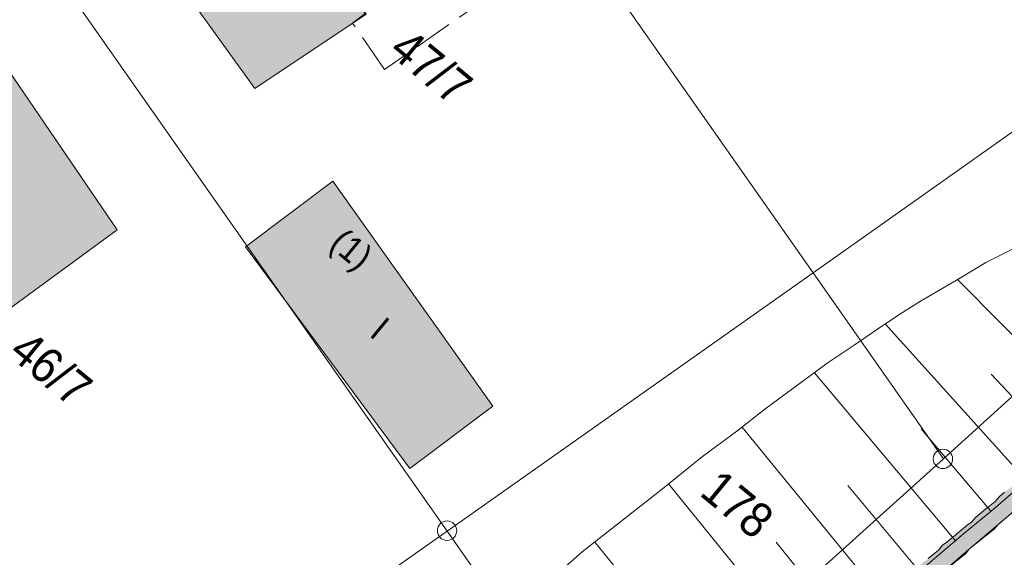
# Model space of a CAD drawing. Header units: metres. Extents: x -740 to 758, y -633 to 854.
# Tile 970 of 1056: x 387 to 419, y -85 to -68. Entities that reach past the tile are written whole.
import ezdxf

# ---------------------------------------------------------------- set-up
doc = ezdxf.new("R2010")
doc.units = ezdxf.units.M
doc.header["$MEASUREMENT"] = 0
doc.linetypes.add('1248_416', pattern=[1.664, 1.248, -0.416])
doc.layers.add('Grundkarte.LOVION', color=7, linetype='Continuous')
doc.layers.add('Grundkarte_Text.LOVION', color=7, linetype='Continuous')
doc.styles.add('ERSTELLTER_STIL_1', font='arial.ttf')

msp = doc.modelspace()

# ---------------------------------------------------------------- hatches: boundary and pattern name
at = {"layer": 'Grundkarte.LOVION', "linetype": 'Continuous', "lineweight": 18}
for color, points in [(9, [(390.098, -64.262), (389.685, -64.568), (391.153, -66.582), (391.534, -66.249), (394.475, -70.336), (398.054, -67.947), (397.097, -66.622), (402.817, -62.545), (397.53, -55.023), (393.988, -57.497), (393.358, -56.495), (392.971, -56.769), (393.053, -56.998), (390.148, -59.025), (390.072, -58.856), (389.542, -59.173), (390.172, -60.176), (388.301, -61.6)]), (9, [(374.822, -72.169), (380.249, -79.914), (385.641, -76.106), (386.539, -77.437), (390.043, -74.878), (383.866, -65.817)]), (254, [(415.642, -86.709), (415.806, -86.575), (415.912, -86.447), (416.569, -85.91), (416.707, -85.807), (417.199, -85.405), (417.337, -85.302), (417.469, -85.142), (417.962, -84.739), (418.099, -84.637), (418.264, -84.502), (418.396, -84.342), (418.724, -84.073), (418.862, -83.971), (419.026, -83.837), (419.158, -83.676), (419.322, -83.542), (419.407, -83.504), (419.566, -83.311), (419.624, -83.305), (419.73, -83.177), (419.815, -83.139), (419.974, -82.946), (420.058, -82.908), (420.191, -82.748), (420.381, -82.581), (420.71, -82.313), (420.868, -82.12), (421.032, -81.986), (421.223, -81.819), (421.355, -81.658), (421.519, -81.524), (421.678, -81.331), (421.842, -81.197), (421.974, -81.036), (422.165, -80.87), (422.297, -80.709), (422.461, -80.575), (422.619, -80.382), (422.784, -80.248), (422.942, -80.055), (423.106, -79.921), (423.397, -79.567), (423.561, -79.433), (423.852, -79.079), (423.936, -79.042), (424.465, -78.399), (424.55, -78.361), (425.474, -77.236), (425.665, -77.07), (426.827, -75.656), (426.927, -75.468), (427.957, -74.215), (428.057, -74.028), (428.638, -73.321), (428.712, -73.166), (429.293, -72.459), (429.34, -72.336), (429.842, -71.725), (429.889, -71.603), (430.285, -71.121), (430.359, -70.966), (430.728, -70.516), (430.802, -70.361), (431.172, -69.911), (431.245, -69.756), (431.351, -69.627), (430.842, -69.263), (430.446, -69.745), (430.399, -69.868), (430.003, -70.35), (429.929, -70.505), (429.559, -70.955), (429.486, -71.11), (429.011, -71.688), (428.937, -71.843), (428.462, -72.422), (428.388, -72.577), (427.807, -73.284), (427.76, -73.407), (426.994, -74.339), (426.867, -74.558), (424.702, -77.193), (424.537, -77.328), (423.824, -78.195), (423.739, -78.233), (423.237, -78.844), (423.073, -78.978), (422.783, -79.332), (422.618, -79.466), (422.486, -79.627), (422.296, -79.793), (422.164, -79.954), (421.999, -80.088), (421.867, -80.249), (421.677, -80.415), (421.545, -80.576), (421.38, -80.71), (421.222, -80.903), (421.058, -81.037), (420.926, -81.198), (420.735, -81.364), (420.571, -81.499), (420.439, -81.659), (420.248, -81.826), (420.084, -81.96), (419.952, -82.121), (419.788, -82.255), (419.597, -82.421), (419.491, -82.55), (419.406, -82.588), (419.274, -82.749), (419.189, -82.786), (419.084, -82.915), (418.999, -82.953), (418.893, -83.081), (418.729, -83.216), (418.591, -83.318), (418.427, -83.452), (418.295, -83.613), (418.131, -83.747), (417.993, -83.849), (417.664, -84.118), (417.532, -84.278), (417.395, -84.381), (416.738, -84.918), (416.6, -85.02), (416.468, -85.18), (416.14, -85.449), (416.002, -85.551), (415.509, -85.954), (415.371, -86.056), (415.207, -86.19)]), (254, [(394.174, -75.42), (399.453, -82.558), (402.124, -80.553), (396.983, -73.313)])]:
    msp.add_hatch(color=color, dxfattribs=at).paths.add_polyline_path(points)

# ---------------------------------------------------------------- linework, layer by layer
at = {"layer": 'Grundkarte.LOVION', "color": 253, "linetype": 'Continuous', "lineweight": 18}
for points in [[(383.417, -60.009), (395.195, -51.705), (406.948, -43.433), (426.334, -29.803), (429.532, -37.116), (431.971, -43.321), (433.566, -48.455), (434.424, -52.391), (434.729, -54.903), (434.444, -60.754), (433.965, -64.022), (433.09, -66.856), (432.162, -68.247), (430.992, -69.278), (427.375, -72.499), (423.14, -76.341), (416.624, -82.239), (405.84, -91.953)], [(405.84, -91.953), (416.624, -82.239), (423.14, -76.341), (427.375, -72.499), (430.992, -69.278), (432.162, -68.247), (431.351, -69.627), (430.285, -71.121), (429.187, -72.587), (426.927, -75.468), (426.378, -76.202), (425.77, -76.941), (425.184, -77.59), (424.603, -78.297), (423.852, -79.079), (423.238, -79.76), (422.619, -80.382), (421.974, -81.036), (420.736, -82.28), (420.058, -82.908), (419.322, -83.542), (418.724, -84.073), (417.469, -85.142), (415.642, -86.709)], [(405.84, -91.953), (416.624, -82.239), (423.14, -76.341), (427.375, -72.499), (430.992, -69.278), (432.162, -68.247), (431.351, -69.627), (430.285, -71.121), (429.187, -72.587), (426.927, -75.468), (426.378, -76.202), (425.77, -76.941), (425.184, -77.59), (424.603, -78.297), (423.852, -79.079), (423.238, -79.76), (422.619, -80.382), (421.974, -81.036), (420.736, -82.28), (420.058, -82.908), (419.322, -83.542), (418.724, -84.073), (417.469, -85.142), (415.642, -86.709)]]:
    msp.add_lwpolyline(points, dxfattribs=at)
at = {"layer": 'Grundkarte.LOVION', "color": 8, "linetype": 'Continuous', "lineweight": 18}
for points in [[(395.195, -51.705), (406.948, -43.433), (415.252, -55.211), (421.744, -64.478), (424.186, -67.993), (419.76, -71.086), (412.434, -76.265), (402.817, -62.545), (397.53, -55.023)], [(383.417, -60.009), (395.195, -51.705), (397.53, -55.023), (402.817, -62.545), (412.434, -76.265), (400.655, -84.569)], [(390.098, -64.262), (388.301, -61.6), (390.172, -60.176), (389.542, -59.173), (390.072, -58.856), (390.148, -59.025), (393.053, -56.998), (392.971, -56.769), (393.358, -56.495), (393.988, -57.497), (397.53, -55.023), (402.817, -62.545), (397.097, -66.622), (398.054, -67.947), (394.475, -70.336), (391.534, -66.249), (391.153, -66.582), (389.685, -64.568)], [(374.822, -72.169), (383.866, -65.817), (390.043, -74.878), (386.539, -77.437), (385.641, -76.106), (380.249, -79.914)], [(412.434, -76.265), (419.76, -71.086), (423.14, -76.341), (416.624, -82.239)], [(394.174, -75.42), (396.983, -73.313), (402.124, -80.553), (399.453, -82.558)], [(405.84, -91.953), (400.655, -84.569), (412.434, -76.265), (416.624, -82.239)]]:
    msp.add_lwpolyline(points, close=True, dxfattribs=at)
for points in [[(383.417, -60.009), (400.655, -84.569), (389.178, -92.637), (380.906, -80.884)], [(405.84, -91.953), (416.624, -82.239), (423.14, -76.341)], [(389.35, -92.886), (389.178, -92.637), (400.655, -84.569), (405.84, -91.953), (395.713, -98.116)]]:
    msp.add_lwpolyline(points, dxfattribs=at)
at = {"layer": 'Grundkarte.LOVION', "color": 8, "linetype": '1248_416', "lineweight": 18}
msp.add_lwpolyline([(404.812, -65.424), (398.642, -69.722), (397.609, -68.227), (398.022, -67.92), (397.124, -66.59), (402.817, -62.545)], close=True, dxfattribs=at)
at = {"layer": 'Grundkarte.LOVION', "color": 7, "linetype": 'Continuous', "lineweight": 13}
for points in [[(419.622, -75.119), (417.987, -75.929), (417.122, -76.457), (415.891, -77.168), (415.223, -77.588), (414.502, -78.072), (413.755, -78.589), (412.922, -79.143), (411.984, -79.826), (410.882, -80.643), (409.976, -81.352), (408.873, -82.169), (407.586, -83.212), (405.006, -85.237), (402.666, -87.298)], [(421.456, -80.88), (417.064, -76.462)], [(419.292, -82.924), (414.751, -77.9)], [(417.031, -84.889), (412.482, -79.482)], [(420.403, -81.899), (418.161, -79.518)], [(414.705, -86.801), (410.14, -81.218)], [(418.148, -83.923), (415.909, -81.275)], [(412.38, -88.713), (407.777, -83.045)], [(415.855, -85.861), (413.546, -83.102)], [(415.309, -86.328), (417.274, -84.658), (418.286, -83.821), (419.048, -83.155)], [(416.14, -85.449), (416.468, -85.18), (416.6, -85.02), (416.738, -84.918), (417.395, -84.381), (417.532, -84.278), (417.664, -84.118), (417.993, -83.849), (418.131, -83.747), (418.295, -83.613), (418.427, -83.452), (418.591, -83.318)], [(418.724, -84.073), (418.396, -84.342), (418.264, -84.502), (418.099, -84.637), (417.962, -84.739), (417.469, -85.142), (417.337, -85.302), (417.199, -85.405), (416.707, -85.807)], [(410.022, -90.599), (405.419, -84.931)], [(413.529, -87.773), (411.241, -84.923)]]:
    msp.add_lwpolyline(points, dxfattribs=at)
at = {"layer": 'Grundkarte.LOVION', "color": 9, "linetype": 'Continuous', "lineweight": 18}
for centre in [(416.609, -82.245), (400.655, -84.553)]:
    msp.add_circle(centre, 0.312, dxfattribs=at)

# ---------------------------------------------------------------- texts
at = {"layer": 'Grundkarte_Text.LOVION', "color": 7, "linetype": 'Continuous', "lineweight": 13, "attachment_point": 7, "style": 'ERSTELLTER_STIL_1'}
for s, insert, char_height, rotation in [('{\\A1;\\W0.89450x;47/7}', (398.728, -69.216), 1.12432, 320.5834), ('{\\A1;\\W0.89452x;(1)}', (396.673, -75.609), 0.83072, 320.5836), ('{\\A1;\\W0.89454x;I}', (398.122, -78.274), 0.83074, 320.5848), ('{\\A1;\\W0.89450x;46/7}', (386.495, -78.924), 1.12432, 320.5834), ('{\\A1;\\W0.89448x;178}', (408.728, -83.402), 1.12434, 320.5841)]:
    msp.add_mtext(s, dxfattribs=dict(at, insert=insert, char_height=char_height, rotation=rotation))

doc.saveas('drawing.dxf')
